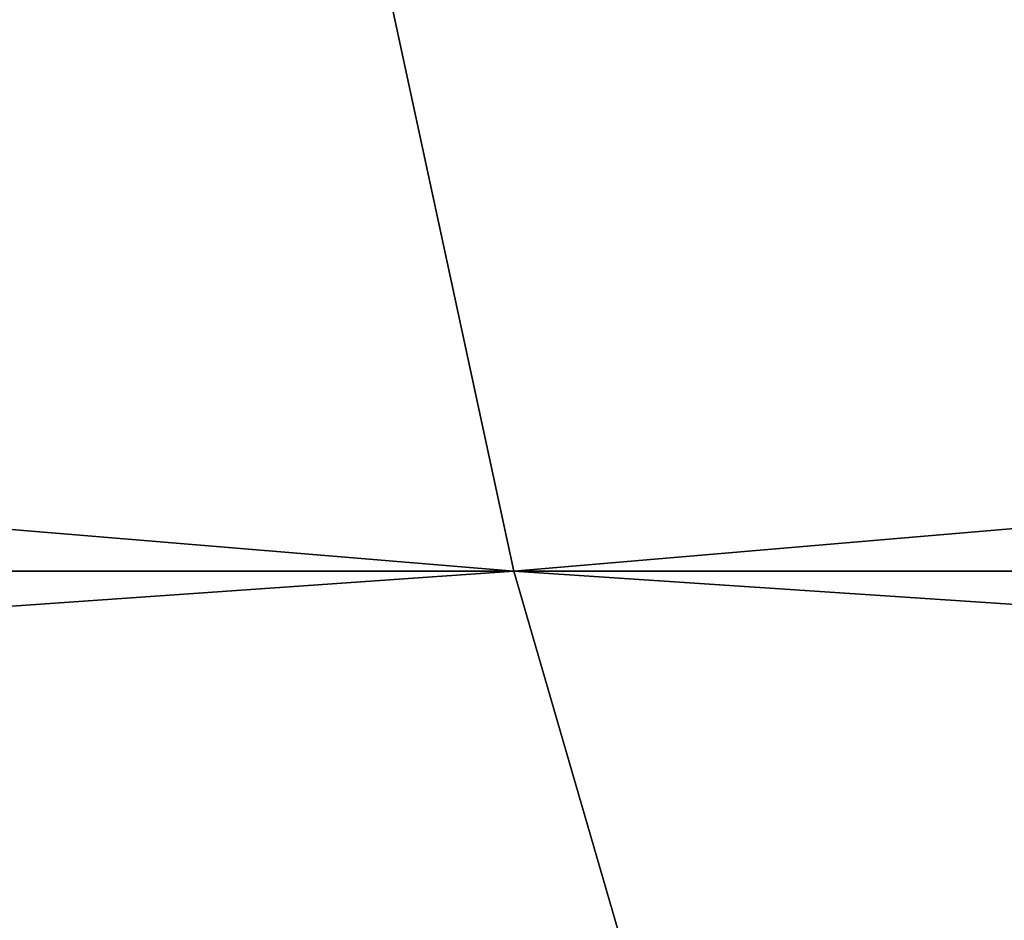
# Model space of a CAD drawing. Header units: millimetres. Extents: x -522 to 188, y -54 to 63.
# Tile 850 of 1056: x -1.5288 to -1.4384, y -36.7173 to -36.6347. Entities that reach past the tile are written whole.
import ezdxf

# ---------------------------------------------------------------- set-up
doc = ezdxf.new("R2010")
doc.units = ezdxf.units.MM
doc.header["$LTSCALE"] = 65.185185
for name, color, linetype in [('1', 7, 'CONTINUOUS'), ('2', 7, 'CONTINUOUS'), ('8', 7, 'CONTINUOUS'), ('9', 7, 'CONTINUOUS')]:
    doc.layers.add(name, color=color, linetype=linetype)

msp = doc.modelspace()

# ---------------------------------------------------------------- linework, layer by layer
at = {"layer": '1', "color": 7, "linetype": 'CONTINUOUS'}
for points in [[(-1.696884, -36.8, -12.888777), (-0.850241, 23, -12.972166), (-0.850266, -36.8, -12.972164), (-1.696884, -36.8, -12.888777)], [(-1.69684, 23, -12.888783), (-0.850241, 23, -12.972166), (-1.696884, -36.8, -12.888777), (-1.69684, 23, -12.888783)]]:
    msp.add_3dface(points, dxfattribs=at)
at = {"layer": '2', "color": 7, "linetype": 'CONTINUOUS'}
for points in [[(-0.850266, -36.8, 12.972164), (-1.69684, 23, 12.888783), (-1.696884, -36.8, 12.888777), (-0.850266, -36.8, 12.972164)], [(-0.850241, 23, 12.972166), (-1.69684, 23, 12.888783), (-0.850266, -36.8, 12.972164), (-0.850241, 23, 12.972166)]]:
    msp.add_3dface(points, dxfattribs=at)
at = {"layer": '8', "color": 3, "linetype": 'CONTINUOUS'}
for points in [[(-1.496935, -36.622709, -11.370348), (-2.21721, -36.685288, -11.146668), (-2.237386, -36.622709, -11.248099), (-1.496935, -36.622709, -11.370348)], [(-1.483436, -36.685288, -11.267815), (-2.21721, -36.685288, -11.146668), (-1.496935, -36.622709, -11.370348), (-1.483436, -36.685288, -11.267815)], [(-0.750073, -36.622709, -11.443908), (-1.483436, -36.685288, -11.267815), (-1.496935, -36.622709, -11.370348), (-0.750073, -36.622709, -11.443908)], [(-0.743309, -36.685288, -11.340711), (-1.483436, -36.685288, -11.267815), (-0.750073, -36.622709, -11.443908), (-0.743309, -36.685288, -11.340711)], [(-1.483436, -36.685288, -11.267815), (-2.195709, -36.734931, -11.038572), (-2.21721, -36.685288, -11.146668), (-1.483436, -36.685288, -11.267815)], [(-1.46905, -36.734931, -11.158544), (-2.195709, -36.734931, -11.038572), (-1.483436, -36.685288, -11.267815), (-1.46905, -36.734931, -11.158544)], [(-0.743309, -36.685288, -11.340711), (-1.46905, -36.734931, -11.158544), (-1.483436, -36.685288, -11.267815), (-0.743309, -36.685288, -11.340711)], [(-0.736101, -36.734931, -11.230733), (-1.46905, -36.734931, -11.158544), (-0.743309, -36.685288, -11.340711), (-0.736101, -36.734931, -11.230733)]]:
    msp.add_3dface(points, dxfattribs=at)
at = {"layer": '9', "color": 3, "linetype": 'CONTINUOUS'}
for points in [[(-2.21721, -36.685288, 11.146668), (-1.483436, -36.685288, 11.267815), (-2.237386, -36.622709, 11.248099), (-2.21721, -36.685288, 11.146668)], [(-2.237386, -36.622709, 11.248099), (-1.483436, -36.685288, 11.267815), (-1.496935, -36.622709, 11.370348), (-2.237386, -36.622709, 11.248099)], [(-1.483436, -36.685288, 11.267815), (-0.743309, -36.685288, 11.340711), (-1.496935, -36.622709, 11.370348), (-1.483436, -36.685288, 11.267815)], [(-1.496935, -36.622709, 11.370348), (-0.743309, -36.685288, 11.340711), (-0.750073, -36.622709, 11.443908), (-1.496935, -36.622709, 11.370348)], [(-2.21721, -36.685288, 11.146668), (-1.46905, -36.734931, 11.158544), (-1.483436, -36.685288, 11.267815), (-2.21721, -36.685288, 11.146668)], [(-2.195709, -36.734931, 11.038572), (-1.46905, -36.734931, 11.158544), (-2.21721, -36.685288, 11.146668), (-2.195709, -36.734931, 11.038572)], [(-1.483436, -36.685288, 11.267815), (-0.736101, -36.734931, 11.230733), (-0.743309, -36.685288, 11.340711), (-1.483436, -36.685288, 11.267815)], [(-1.46905, -36.734931, 11.158544), (-0.736101, -36.734931, 11.230733), (-1.483436, -36.685288, 11.267815), (-1.46905, -36.734931, 11.158544)]]:
    msp.add_3dface(points, dxfattribs=at)

doc.saveas('drawing.dxf')
